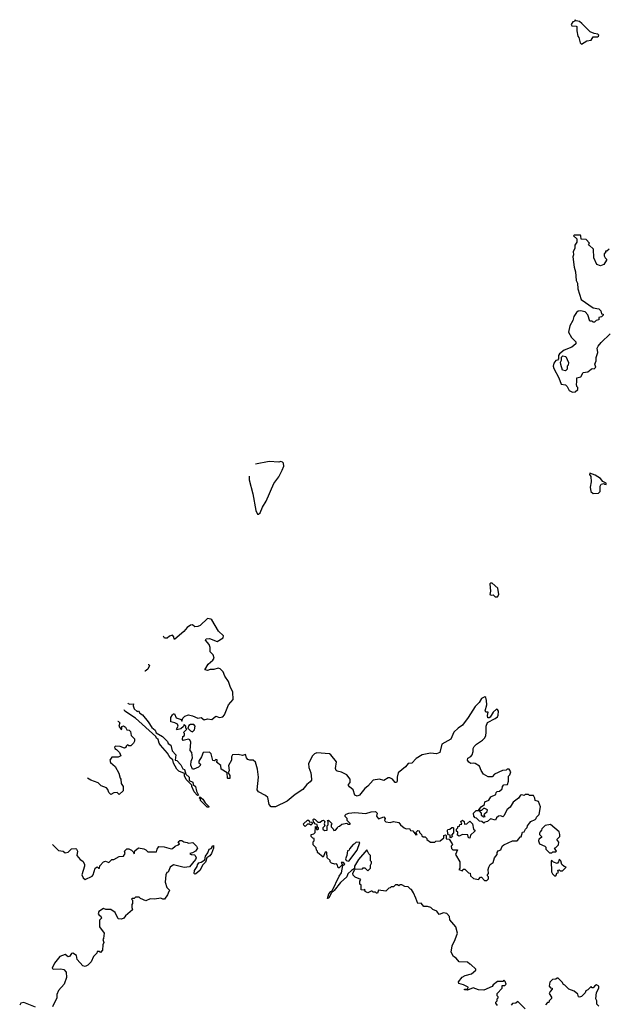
# Model space of a CAD drawing. Extents: x 2106670 to 2323771, y 35271 to 224896.
# Tile 363 of 419: x 2228508 to 2234048, y 175434 to 184710. Entities that reach past the tile are written whole.
import ezdxf

# ---------------------------------------------------------------- set-up
doc = ezdxf.new("R2010")
doc.units = 0

msp = doc.modelspace()

# ---------------------------------------------------------------- linework, layer by layer
at = {"layer": '0CON20XD'}
for points in [[(2233795, 184480), (2233845, 184510), (2233885, 184517.5), (2233905, 184547.5), (2233945, 184547.5), (2233956.4, 184553.6), (2233960, 184565), (2233950, 184575), (2233915, 184580), (2233876.4, 184596.4), (2233797.5, 184675), (2233775, 184692.5), (2233745, 184700), (2233735, 184710), (2233728.3, 184691.7), (2233715, 184690), (2233697.5, 184665), (2233705, 184653.3), (2233745, 184650), (2233750, 184645), (2233750, 184605), (2233760, 184555), (2233771.7, 184541.7), (2233783, 184493), (2233795, 184480)], [(2234055, 182547.5), (2234035, 182530), (2234021.7, 182528.3), (2234020, 182515), (2234010, 182505), (2234010, 182485), (2234017.5, 182465), (2234030, 182455), (2234030, 182445), (2234005, 182402.5), (2233975, 182392.5), (2233940, 182405), (2233911.2, 182465), (2233908.3, 182548.3), (2233867.5, 182585), (2233860, 182595), (2233870, 182605), (2233838.3, 182638.3), (2233791.7, 182641.7), (2233790, 182675), (2233785, 182680), (2233725, 182680), (2233720, 182675), (2233750, 182645), (2233750, 182615), (2233733, 182587), (2233732.5, 182555), (2233717.5, 182525), (2233720, 182495), (2233713.8, 182476.2), (2233727, 182377), (2233740, 182335), (2233743.6, 182253.6), (2233756.4, 182226.4), (2233761.2, 182175), (2233791.2, 182075), (2233905, 181996.7), (2233960, 181985), (2233978.3, 181968.3), (2233985, 181940), (2234000, 181935), (2234000, 181925), (2233985, 181910), (2233960, 181905), (2233958.3, 181881.7), (2233933, 181877), (2233918.3, 181861.7), (2233905, 181860), (2233895, 181870), (2233875, 181870), (2233855, 181930), (2233828.3, 181958.3), (2233785, 181966.7), (2233765, 181963.3), (2233748.3, 181951.7), (2233723.8, 181915), (2233713.9, 181876.1), (2233686.7, 181825), (2233673.3, 181765), (2233700, 181715), (2233742.5, 181675), (2233743.3, 181655), (2233705, 181623.3), (2233632.3, 181597.7), (2233587, 181563), (2233577.5, 181545), (2233580, 181515), (2233568.3, 181501.7), (2233555, 181500), (2233533.8, 181475), (2233530, 181445), (2233535, 181422.5), (2233582, 181335), (2233605, 181277.5), (2233645, 181270), (2233660, 181255), (2233680, 181215), (2233710.7, 181200.7)], [(2233710.7, 181200.7), (2233735, 181202.5), (2233760, 181225), (2233760, 181245), (2233750, 181255), (2233747.5, 181275), (2233752.5, 181295), (2233750, 181335), (2233787.5, 181345), (2233810, 181385), (2233855, 181392.5), (2233885, 181417.5), (2233895, 181422.5), (2233915, 181420), (2233930, 181435), (2233920, 181465), (2233932.5, 181495), (2233933.6, 181526.4), (2233948, 181575), (2233943.3, 181615), (2233952.5, 181635), (2233980.3, 181669.7), (2234065, 181750)], [(2233645, 181402.5), (2233617, 181407), (2233600.7, 181460.7), (2233597.5, 181485), (2233606.4, 181503.6), (2233608.3, 181531.7), (2233618.3, 181541.7), (2233646.4, 181536.4), (2233671.7, 181481.7), (2233670, 181455), (2233660, 181445), (2233661.7, 181418.3), (2233645, 181402.5)], [(2230666.6, 180410.8), (2230668, 180375), (2230703, 180243), (2230728.8, 180085), (2230745, 180052.5), (2230755, 180052.5), (2230771.2, 180065), (2230793, 180117), (2230828, 180175), (2230900.5, 180339.5), (2230946.1, 180403.9), (2230977.5, 180465), (2230992.5, 180505), (2230991.7, 180531.7), (2230981.7, 180541.7), (2230965, 180547.5), (2230945, 180540), (2230855, 180546.7), (2230726.7, 180523.2)], [(2233905, 180247.5), (2233955, 180250), (2233970, 180265), (2233970, 180315), (2233980, 180335), (2234005, 180340), (2234013, 180333), (2234027.5, 180332.5), (2234027.5, 180345), (2233995, 180360), (2233975, 180386.7), (2233925, 180420), (2233873.8, 180436.2), (2233870, 180425), (2233883.3, 180405), (2233887.5, 180355), (2233876.7, 180305), (2233884.2, 180264.2), (2233905, 180247.5)], [(2233005, 179271.2), (2233017.8, 179295), (2233008.1, 179355), (2232955, 179402), (2232939.3, 179400.7), (2232933.8, 179395), (2232940, 179325), (2232933.3, 179295), (2232945, 179287.5), (2232965, 179290), (2232983, 179273), (2233005, 179271.2)], [(2230275, 178123.3), (2230315, 178117.5), (2230355, 178147.5), (2230387, 178137), (2230418.3, 178141.7), (2230435, 178160), (2230474.3, 178255.7), (2230515.8, 178305), (2230514, 178375), (2230487.9, 178427.9), (2230474.2, 178475), (2230437.5, 178525), (2230422.5, 178565), (2230409.7, 178579.7), (2230395, 178593.8), (2230375, 178601.2), (2230335, 178586.7), (2230301.7, 178588.3), (2230275, 178577.5), (2230250, 178585), (2230281.7, 178638.3), (2230326.7, 178675), (2230336.7, 178695), (2230327.5, 178725), (2230300, 178755), (2230300, 178795), (2230292, 178825), (2230257.5, 178865), (2230261.7, 178878.3), (2230295, 178880), (2230365, 178851.2), (2230423.3, 178885), (2230426.7, 178905), (2230379.5, 178949.5), (2230315.5, 179055.5), (2230305, 179063.8), (2230275, 179070), (2230206.4, 179003.6), (2230185, 178992.5), (2230155, 178990), (2230135, 179007.5), (2230115, 179006.7), (2230082.5, 178985), (2230052.5, 178945), (2229967.5, 178875), (2229960, 178875), (2229957.5, 178895), (2229945, 178912.5), (2229916.4, 178903.6), (2229897, 178883), (2229871.7, 178881.7), (2229861.7, 178903.2)], [(2229720, 178637.9), (2229720, 178635), (2229730, 178625), (2229715, 178590), (2229687, 178573), (2229685.3, 178573)], [(2232213, 176483), (2232196.4, 176516.4), (2232185, 176520), (2232165, 176540), (2232133, 176543), (2232105, 176560), (2232085, 176560), (2232075, 176550), (2232065, 176560), (2232045, 176560), (2232025, 176540), (2232005, 176540), (2231995, 176530), (2231981.7, 176528.3), (2231955, 176500), (2231885, 176510), (2231875, 176480), (2231865, 176480), (2231855, 176490), (2231835, 176490), (2231825, 176500), (2231815, 176500), (2231785, 176482.5), (2231760, 176495), (2231755, 176520), (2231745, 176510), (2231721.7, 176511.7), (2231720, 176555), (2231710, 176565), (2231710, 176595), (2231718.3, 176608.3), (2231665, 176630), (2231645, 176650), (2231642.5, 176665), (2231661.7, 176708.3), (2231735, 176710), (2231741.7, 176718.3), (2231755, 176720), (2231785, 176690), (2231810, 176715), (2231810, 176745), (2231820, 176765), (2231820, 176775), (2231810, 176785), (2231810, 176835), (2231795, 176850), (2231775, 176890), (2231695, 176796.7), (2231660, 176735), (2231658.3, 176711.7), (2231630, 176695), (2231595, 176662.5), (2231586.4, 176633.6), (2231528.3, 176581.7), (2231467.5, 176505), (2231440, 176480), (2231416.7, 176435), (2231405, 176430), (2231417.5, 176475), (2231435, 176497.5), (2231448.3, 176501.7), (2231515, 176642.5), (2231537.7, 176672.3), (2231550, 176740), (2231567.5, 176755), (2231555, 176770), (2231531.7, 176768.3), (2231550, 176740), (2231535, 176740), (2231515, 176720), (2231505, 176720), (2231500, 176745), (2231488.3, 176758.3), (2231475, 176752.5), (2231443, 176763), (2231430, 176775), (2231428.3, 176788.3), (2231400, 176815), (2231398.3, 176868.3), (2231381.7, 176868.3), (2231365, 176820), (2231310, 176865), (2231310, 176875), (2231300, 176885), (2231298.3, 176908.3), (2231270, 176935), (2231270, 176965), (2231280, 176975), (2231280, 176995), (2231265, 177000), (2231250, 177015), (2231250, 177035), (2231275, 177040), (2231287, 177053), (2231291.7, 177108.3), (2231300, 177105), (2231301.7, 177081.7), (2231315, 177080), (2231320, 177085), (2231320, 177095), (2231310, 177105), (2231308.3, 177128.3), (2231291.7, 177131.7), (2231271.7, 177151.7), (2231270, 177175), (2231275, 177180), (2231290, 177175), (2231315, 177150), (2231335, 177150), (2231353, 177167), (2231368.3, 177168.3), (2231380, 177155), (2231372.5, 177135), (2231380, 177115), (2231360, 177095), (2231360, 177085), (2231375, 177070), (2231400, 177075), (2231400, 177115), (2231410, 177125), (2231410, 177155), (2231400, 177165), (2231415, 177170), (2231450, 177135), (2231440, 177125), (2231440, 177105), (2231458.3, 177088.3), (2231465, 177070), (2231480, 177075), (2231500, 177095), (2231505, 177110), (2231518.3, 177111.7), (2231538.3, 177131.7), (2231585, 177140), (2231595, 177130), (2231618.3, 177131.7), (2231618.3, 177138.3), (2231590, 177165), (2231590, 177185), (2231571.7, 177201.7), (2231570, 177215), (2231580, 177225), (2231606.1, 177233.9), (2231662.3, 177242.3), (2231765, 177230), (2231815, 177247.5), (2231855, 177250), (2231872.5, 177235), (2231866.7, 177205), (2231885, 177182.5), (2231935, 177200), (2231947.5, 177185), (2231940, 177165), (2231953, 177153), (2231995, 177147.5), (2232025, 177157.5), (2232077, 177147), (2232092.5, 177125), (2232125, 177097.5), (2232145, 177087.5), (2232175, 177090), (2232185, 177070), (2232208.3, 177068.3), (2232235, 177030), (2232250, 177035), (2232240, 177045), (2232240, 177055), (2232255, 177070), (2232267, 177067), (2232271.7, 177051.7), (2232290, 177035), (2232291.7, 177021.7), (2232305, 177010), (2232325, 177010), (2232340, 176995), (2232340, 176985), (2232375, 176960), (2232415, 176960), (2232425, 176970), (2232465, 176972.5), (2232498.3, 177001.7), (2232500, 177025), (2232515, 177030), (2232520, 177025), (2232521.7, 176991.7), (2232548.3, 176988.3), (2232577, 176947), (2232580, 176935), (2232570, 176925), (2232571.7, 176901.7), (2232585, 176890), (2232628.3, 176888.3), (2232610, 176845), (2232650, 176775), (2232650, 176715), (2232640, 176705), (2232675, 176690), (2232681.7, 176708.3), (2232698.3, 176708.3), (2232731.7, 176671.7), (2232748.3, 176668.3), (2232750, 176645), (2232778.3, 176618.3), (2232825, 176610), (2232845, 176630), (2232855, 176630), (2232881.7, 176601.7), (2232905, 176600), (2232920, 176615), (2232920, 176635), (2232910, 176645), (2232910, 176655), (2232920, 176665), (2232917.5, 176705), (2232922.5, 176725), (2232935, 176750), (2232965, 176770), (2232977.5, 176815), (2233002.5, 176845), (2233002.5, 176865), (2233010.7, 176879.3), (2233035, 176890), (2233050, 176925), (2233063, 176937), (2233145, 176972.5), (2233190, 176975), (2233210, 176995), (2233215, 177010), (2233228.3, 177011.7), (2233240, 177055), (2233255, 177060), (2233267, 177083), (2233285, 177100), (2233287.5, 177115), (2233305, 177140), (2233320, 177155), (2233360, 177175), (2233370, 177185), (2233371.7, 177198.3), (2233397, 177223), (2233410, 177295), (2233390, 177345), (2233360, 177355), (2233357, 177377), (2233345, 177400), (2233305, 177400), (2233295, 177410), (2233265, 177410), (2233255, 177400), (2233235, 177407.5), (2233220, 177405), (2233203, 177377), (2233151.7, 177338.3), (2233125, 177290), (2233095, 177270), (2233065, 177210), (2233055, 177200), (2233035, 177210), (2233015, 177207.5), (2232995, 177190), (2232985, 177170), (2232938.3, 177181.7), (2232910, 177155), (2232885, 177150), (2232875, 177140), (2232857.5, 177157.5), (2232835, 177160), (2232808.3, 177188.3), (2232795, 177190), (2232782.5, 177205), (2232780, 177235), (2232805, 177260), (2232830, 177260), (2232850, 177235), (2232850, 177215), (2232875, 177200), (2232888.3, 177201.7), (2232880, 177215), (2232883, 177227), (2232908.3, 177251.7), (2232910, 177265), (2232887, 177277), (2232873, 177277), (2232855, 177260), (2232830, 177260), (2232830, 177265), (2232850, 177295), (2232882.5, 177315), (2232885, 177340), (2232923, 177357), (2232940.7, 177389.3), (2232988.3, 177411.7), (2232991.7, 177428.3), (2233002.5, 177437.5), (2233025, 177442.5), (2233047.5, 177465), (2233053.3, 177486.7), (2233065, 177500), (2233100, 177505), (2233107.5, 177535), (2233108.3, 177581.7), (2233120, 177595), (2233130, 177625), (2233115, 177650), (2233095, 177650), (2233085, 177640), (2233053, 177637), (2232975, 177602.5), (2232953.9, 177576.1), (2232915.9, 177575.9), (2232873.5, 177603.5), (2232852.5, 177635), (2232835, 177678.8), (2232795, 177701.2), (2232775, 177706.7), (2232753.3, 177703.3), (2232733.6, 177713.6), (2232723, 177733), (2232727, 177753), (2232755, 177768.8), (2232767.5, 177785), (2232775.8, 177814.2), (2232775.8, 177845), (2232785, 177863.8), (2232806.2, 177885), (2232865, 177922), (2232884.2, 177945), (2232894.2, 177965), (2232898.1, 177995), (2232897.5, 178055), (2232911.2, 178088.8), (2232983.3, 178125), (2233005, 178143.3), (2233012.3, 178157.7), (2233014, 178195), (2233005, 178211.2), (2232995, 178214), (2232962.9, 178187.1), (2232935, 178138.8), (2232925, 178131.2), (2232912.3, 178132.3), (2232910, 178155), (2232917, 178187), (2232895, 178187.5), (2232889.3, 178199.3), (2232903.5, 178255), (2232901.4, 178295), (2232893.8, 178323.8), (2232885, 178330), (2232853.8, 178315), (2232833, 178277), (2232795, 178238.8), (2232730, 178135), (2232676, 178065), (2232633.2, 178036.8), (2232595, 177996.7), (2232566.8, 177933.2), (2232482, 177885), (2232462.7, 177807.3), (2232432, 177792), (2232375, 177801.2), (2232295, 177783.8), (2232239.7, 177750.3), (2232197.5, 177705), (2232165, 177703.8), (2232137.8, 177672.2), (2232071.2, 177615), (2232058.8, 177575), (2232060, 177535), (2232055, 177524), (2232040, 177525), (2232015.7, 177555.7), (2231991.7, 177568.3), (2231975, 177566.7), (2231935, 177542.5), (2231895, 177553.8), (2231835, 177546), (2231785, 177490), (2231755, 177466.2), (2231705, 177404), (2231685, 177395.7), (2231662, 177405), (2231645.8, 177455.8), (2231612.7, 177482.7), (2231602.5, 177495), (2231602.5, 177505), (2231617.5, 177525), (2231617.5, 177555), (2231585, 177596.2), (2231535, 177621.2), (2231495, 177628.8), (2231485.9, 177635.9), (2231480.8, 177655), (2231488.8, 177718.8), (2231437.5, 177785), (2231423.6, 177793.6), (2231305, 177803.8), (2231282.5, 177795), (2231263.9, 177776.1), (2231227, 177703), (2231228.8, 177665), (2231248, 177615), (2231253.3, 177555), (2231253.3, 177545), (2231241.7, 177528.3), (2231211.2, 177505), (2231172, 177458), (2231098.7, 177411.3), (2231025, 177348), (2230914.4, 177295.6), (2230875, 177294.2), (2230855.6, 177315.6), (2230842.3, 177382.3), (2230821.2, 177401.2), (2230755, 177434.2), (2230741.4, 177455), (2230755.8, 177575), (2230745, 177650), (2230725.9, 177715.9), (2230705, 177732.5), (2230675, 177733.3), (2230655, 177741.2), (2230641.2, 177755), (2230633.6, 177786.4), (2230605, 177778.8), (2230565, 177786.2), (2230510, 177785), (2230502.5, 177765), (2230502.5, 177735), (2230473.3, 177685), (2230480, 177635), (2230470, 177615), (2230485, 177590), (2230485, 177560), (2230465, 177560), (2230462.5, 177565), (2230460, 177615), (2230405, 177647.5), (2230400, 177685), (2230360, 177715), (2230366.7, 177723.3), (2230365, 177737.5), (2230355, 177740), (2230341.7, 177728.3), (2230325, 177730), (2230310, 177795), (2230295, 177810), (2230234, 177806), (2230220, 177765), (2230192.5, 177725), (2230195, 177710), (2230210, 177695), (2230207.5, 177685), (2230190.7, 177669.3), (2230145, 177647.5), (2230135, 177650), (2230117, 177687), (2230120, 177725), (2230133.3, 177755), (2230126.7, 177805), (2230112.5, 177825), (2230117.5, 177905), (2230107.5, 177925), (2230095, 177932.5), (2230045, 177920), (2230038.3, 177928.3), (2230041.7, 177958.3), (2230060, 177965), (2230060, 177985), (2230050, 177995), (2230080, 178025), (2230070, 178035), (2230070, 178055), (2230055, 178070), (2230048.3, 178051.7), (2230025, 178030), (2229985, 178020), (2229983, 178027), (2229997.5, 178055), (2229991.7, 178071.7), (2229967, 178087), (2229930, 178095), (2229930, 178135), (2229945, 178160), (2229955, 178170), (2229965, 178170), (2229981.7, 178131.7), (2230028.3, 178118.3), (2230035, 178100), (2230041.7, 178128.3), (2230063, 178147), (2230095, 178160), (2230135, 178152.5), (2230185, 178128), (2230216.7, 178136.7), (2230244.2, 178114.2), (2230275, 178123.3)], [(2229524.5, 178271.8), (2229527.5, 178267.5), (2229545, 178262), (2229580, 178265), (2229576.2, 178245), (2229585, 178216.7), (2229613, 178193), (2229625, 178200), (2229637.5, 178177.5), (2229661.7, 178161.7), (2229716.2, 178095), (2229750.8, 178040.8), (2229782.5, 178015), (2229791.7, 177991.7), (2229851.7, 177958.3), (2229898.3, 177908.3), (2229905, 177890), (2229930, 177875), (2229941.7, 177821.7), (2229977.5, 177785), (2229970, 177735), (2229985, 177730), (2230025, 177690), (2230043.3, 177653.3), (2230057.5, 177645), (2230071.7, 177601.7), (2230102.5, 177575), (2230101.7, 177541.7), (2230136.4, 177526.4), (2230140, 177505), (2230162.5, 177485), (2230171.2, 177441.2), (2230190, 177405), (2230181.7, 177401.7), (2230150, 177435), (2230127.5, 177485), (2230127.5, 177497.5), (2230073, 177553), (2230060, 177585), (2230058.3, 177608.3), (2230005, 177630), (2229985, 177647.5), (2229954, 177705), (2229948.3, 177738.3), (2229923.3, 177755), (2229898.8, 177798.8), (2229833.8, 177875), (2229820, 177895), (2229810, 177930), (2229795, 177942.5), (2229788.3, 177958.3), (2229598.6, 178128.6), (2229497.5, 178195), (2229490.9, 178208.9)], [(2229432.1, 178098.6), (2229435, 178100), (2229450, 178085), (2229440, 178055), (2229461.7, 178021.7), (2229470, 178025), (2229470, 178050), (2229485, 178057.5), (2229502.5, 178045), (2229515, 178020), (2229537, 178017), (2229550, 178005), (2229557.5, 177965), (2229587.5, 177935), (2229587.5, 177912.5), (2229580, 177895), (2229555, 177870), (2229535, 177870), (2229523, 177877), (2229510, 177865), (2229510, 177855), (2229495, 177847.5), (2229451.7, 177861.7), (2229410, 177865), (2229400, 177855), (2229403, 177843), (2229420, 177835), (2229447.5, 177805), (2229460, 177775), (2229435, 177762.5), (2229375, 177762.5), (2229356.7, 177735), (2229361.7, 177711.7), (2229407.5, 177675), (2229441.7, 177611.7), (2229453, 177563), (2229460, 177555), (2229463, 177513), (2229480, 177485), (2229480, 177445), (2229445, 177410), (2229425, 177430), (2229395, 177427.5), (2229365, 177410), (2229345, 177430), (2229337, 177457), (2229325, 177472.5), (2229275, 177492.5), (2229245, 177520), (2229176.1, 177546.1), (2229146.7, 177563.2)], [(2230135, 178000), (2230151.7, 178018.3), (2230157.5, 178055), (2230145, 178070), (2230115, 178070), (2230100, 178060), (2230090, 178035), (2230115, 178010), (2230135, 178000)], [(2230285, 177290), (2230271.7, 177291.7), (2230210, 177355), (2230210, 177365), (2230200, 177375), (2230201.7, 177388.3), (2230232.5, 177365), (2230251.7, 177331.7), (2230290, 177295), (2230285, 177290)], [(2231195, 177110), (2231181.7, 177121.7), (2231180, 177135), (2231215, 177170), (2231228.3, 177168.3), (2231231.7, 177151.7), (2231258.3, 177148.3), (2231260, 177135), (2231248.3, 177121.7), (2231235, 177130), (2231215, 177130), (2231195, 177110)], [(2232565, 177002.5), (2232560, 177005), (2232558.3, 177028.3), (2232545, 177030), (2232538.3, 177038.3), (2232532.5, 177075), (2232538.3, 177081.7), (2232557, 177083), (2232575, 177100), (2232585, 177100), (2232590, 177095), (2232591.7, 177048.3), (2232571.7, 177028.3), (2232580, 177015), (2232565, 177002.5)], [(2232745, 177000), (2232731.7, 177001.7), (2232725, 177030), (2232675, 177032.5), (2232645, 177017.5), (2232628.3, 177028.3), (2232630, 177055), (2232620, 177065), (2232620, 177085), (2232630, 177095), (2232631.7, 177108.3), (2232648.3, 177111.7), (2232651.7, 177128.3), (2232668.3, 177131.7), (2232660, 177155), (2232675, 177170), (2232690, 177155), (2232695, 177130), (2232717, 177133), (2232745, 177160), (2232770, 177135), (2232780, 177085), (2232790, 177075), (2232790, 177065), (2232751.7, 177028.3), (2232745, 177000)], [(2233515, 176860), (2233525, 176870), (2233555, 176870), (2233560, 176875), (2233540, 176905), (2233555, 176910), (2233580, 176935), (2233581.7, 176961.7), (2233562.5, 176985), (2233590, 177015), (2233592.5, 177035), (2233585, 177057.5), (2233505, 177127.5), (2233453, 177117), (2233421.7, 177088.3), (2233420, 177075), (2233405, 177060), (2233400, 177045), (2233400, 177035), (2233420, 177015), (2233417.5, 177005), (2233395, 176990), (2233390, 176975), (2233400, 176945), (2233450, 176925), (2233460, 176915), (2233460, 176895), (2233495, 176860), (2233515, 176860)], [(2228814.6, 176940.2), (2228873.6, 176883.6), (2228917, 176877), (2228935, 176860), (2228965, 176867.5), (2228995, 176897.5), (2229035, 176902.5), (2229042.5, 176895), (2229050, 176875), (2229046.7, 176835), (2229075, 176796.7), (2229102.7, 176782.7), (2229118, 176755), (2229118.8, 176735), (2229093.3, 176655), (2229103.9, 176623.9), (2229125, 176610), (2229189.5, 176640.5), (2229200, 176655), (2229217.5, 176715), (2229235, 176730), (2229250, 176715), (2229260, 176715), (2229263, 176737), (2229295, 176777.5), (2229315, 176782.5), (2229345, 176770), (2229375, 176797.5), (2229395, 176797.5), (2229443.6, 176826.4), (2229485, 176830), (2229500, 176855), (2229492.5, 176875), (2229515, 176900), (2229535, 176900), (2229560, 176885), (2229578.3, 176868.3), (2229585, 176852.5), (2229591.7, 176878.3), (2229625, 176907.5), (2229675, 176900), (2229695, 176890), (2229715, 176870), (2229795, 176870), (2229800, 176895), (2229818.3, 176921.7), (2229866.4, 176916.4), (2229931.7, 176898.3), (2229945, 176902.5), (2229970, 176925), (2230000, 176935), (2230010, 176945), (2230000, 176965), (2230015, 176977.5), (2230035, 176977.5), (2230053.6, 176963.6), (2230085, 176957.5), (2230095, 176953.3), (2230137, 176957), (2230172.5, 176925), (2230182.5, 176905), (2230163, 176877), (2230135, 176860), (2230110, 176855), (2230123.6, 176843.6), (2230151.7, 176841.7), (2230160, 176835), (2230167.5, 176815), (2230161.7, 176798.3), (2230105, 176730), (2230055, 176722.5), (2229955, 176747.5), (2229922.5, 176725), (2229905, 176680), (2229892.5, 176675), (2229882.5, 176655), (2229876.7, 176585), (2229893, 176533), (2229920, 176505), (2229910, 176495), (2229900, 176465), (2229870, 176425), (2229853.6, 176423.6), (2229835, 176432.5), (2229775, 176423.8), (2229735, 176427.5), (2229695, 176410), (2229645, 176430), (2229631.7, 176441.7), (2229598.3, 176441.7), (2229585, 176430), (2229565, 176430), (2229560, 176425), (2229570, 176415), (2229570, 176385), (2229562.5, 176375), (2229562.5, 176345), (2229570, 176325), (2229503.6, 176266.4), (2229487.5, 176245), (2229467, 176237), (2229435, 176240), (2229405, 176297.5), (2229365, 176327.5), (2229318.3, 176328.3), (2229295, 176337.5), (2229251.7, 176308.3), (2229247.5, 176285), (2229255, 176272.5), (2229270, 176265), (2229277.5, 176245), (2229260, 176225), (2229260, 176165), (2229302.5, 176105), (2229297.5, 176055), (2229290, 176045), (2229300, 176015), (2229290, 175995), (2229287.5, 175945), (2229267, 175923), (2229255, 175930), (2229235, 175930), (2229232.5, 175915), (2229202.5, 175885), (2229180, 175835), (2229148, 175802), (2229125, 175791.2), (2229102.5, 175795), (2229047.5, 175855), (2229042.5, 175895), (2229007, 175917), (2228995, 175913.3), (2228975.8, 175884.2), (2228965, 175880), (2228935, 175903.3), (2228885, 175883.3), (2228835, 175820), (2228813.6, 175773.6), (2228823.3, 175763.3), (2228895, 175769.2), (2228921.4, 175761.4), (2228945.7, 175735.7), (2228948.1, 175685), (2228927.1, 175625), (2228872.9, 175565), (2228857.1, 175525), (2228855.5, 175494.5), (2228815, 175408.8)], [(2230155, 176660), (2230150, 176665), (2230152.5, 176695), (2230178.3, 176731.7), (2230182, 176748), (2230195, 176767.5), (2230217, 176773), (2230250, 176795), (2230255, 176830), (2230278.3, 176861.7), (2230290, 176895), (2230308.3, 176901.7), (2230320, 176915), (2230320, 176925), (2230330, 176930), (2230330, 176905), (2230313.3, 176855), (2230297.7, 176832.3), (2230267.5, 176812.5), (2230256.2, 176773.8), (2230231.2, 176748.8), (2230202.5, 176695), (2230165, 176662.5), (2230155, 176660)], [(2231605, 176782), (2231685, 176887.5), (2231708.3, 176958.3), (2231675, 176960), (2231660, 176945), (2231645, 176940), (2231611.7, 176898.3), (2231610, 176885), (2231591.7, 176878.3), (2231587.5, 176835), (2231573.3, 176805), (2231580, 176790), (2231605, 176782)], [(2233545, 176640), (2233558.3, 176651.7), (2233561.7, 176668.3), (2233580, 176675), (2233571.7, 176698.3), (2233585, 176700), (2233595, 176690), (2233615, 176690), (2233650, 176725), (2233631.7, 176731.7), (2233611.7, 176751.7), (2233600, 176785), (2233585, 176800), (2233580, 176775), (2233565, 176760), (2233531.7, 176771.7), (2233515, 176790), (2233510, 176785), (2233513.3, 176683.3), (2233521.7, 176661.7), (2233545, 176640)], [(2233003.6, 175423.6), (2232990, 175445), (2232990, 175455), (2233000, 175465), (2233000, 175485), (2233010, 175495), (2233010, 175505), (2233000, 175515), (2233000, 175535), (2233050, 175585), (2233050, 175610), (2233075, 175610), (2233087, 175623), (2233078.3, 175648.3), (2233065, 175660), (2233055, 175650), (2233005, 175650), (2232965, 175617.5), (2232955, 175600), (2232875, 175566.7), (2232825, 175570), (2232775, 175589.2), (2232721.7, 175568.3), (2232695, 175570), (2232693, 175577), (2232725, 175580), (2232727.5, 175595), (2232685, 175617.5), (2232640, 175630), (2232637.5, 175645), (2232670.7, 175689.3), (2232700, 175705), (2232758.8, 175721.2), (2232800, 175755), (2232800, 175765), (2232755, 175810), (2232743, 175813), (2232721.7, 175831.7), (2232642.5, 175832.5), (2232615, 175870), (2232590, 175885), (2232567.5, 175925), (2232577.5, 175985), (2232606.7, 176045), (2232626.7, 176105), (2232612.5, 176165), (2232555, 176230), (2232551.7, 176261.7), (2232528.3, 176288.3), (2232495, 176296.7), (2232455, 176280), (2232435, 176310), (2232396.4, 176326.4), (2232376.1, 176346.1), (2232346.1, 176356.1), (2232310, 176355), (2232285, 176387.5), (2232253.3, 176383.3), (2232237.5, 176435), (2232213, 176483)], [(2233960, 175415), (2233940, 175435), (2233940, 175465), (2233930, 175485), (2233937.5, 175545), (2233960, 175585), (2233957.5, 175605), (2233937, 175617), (2233920.7, 175609.3), (2233905, 175590), (2233895, 175590), (2233885, 175600), (2233855, 175570), (2233835, 175560), (2233829.2, 175540.8), (2233795, 175506.7), (2233775, 175500), (2233767.5, 175505), (2233759.3, 175529.3), (2233727.7, 175557.7), (2233675, 175577.5), (2233640, 175615), (2233625, 175620), (2233613, 175643), (2233575, 175680), (2233565, 175680), (2233555, 175670), (2233523, 175667), (2233498.3, 175641.7), (2233490, 175605), (2233505, 175590), (2233520, 175585), (2233520, 175575), (2233500, 175555), (2233492.5, 175535), (2233511.7, 175501.7), (2233511.7, 175488.3), (2233490, 175465), (2233488.3, 175451.7), (2233475, 175450), (2233455, 175430)], [(2228655.6, 175405.6), (2228545, 175452), (2228517.5, 175445), (2228507.5, 175425)], [(2233265, 175392.5), (2233195, 175460), (2233177, 175443), (2233145, 175440), (2233133.3, 175426.7)]]:
    msp.add_lwpolyline(points, dxfattribs=at)

doc.saveas('drawing.dxf')
